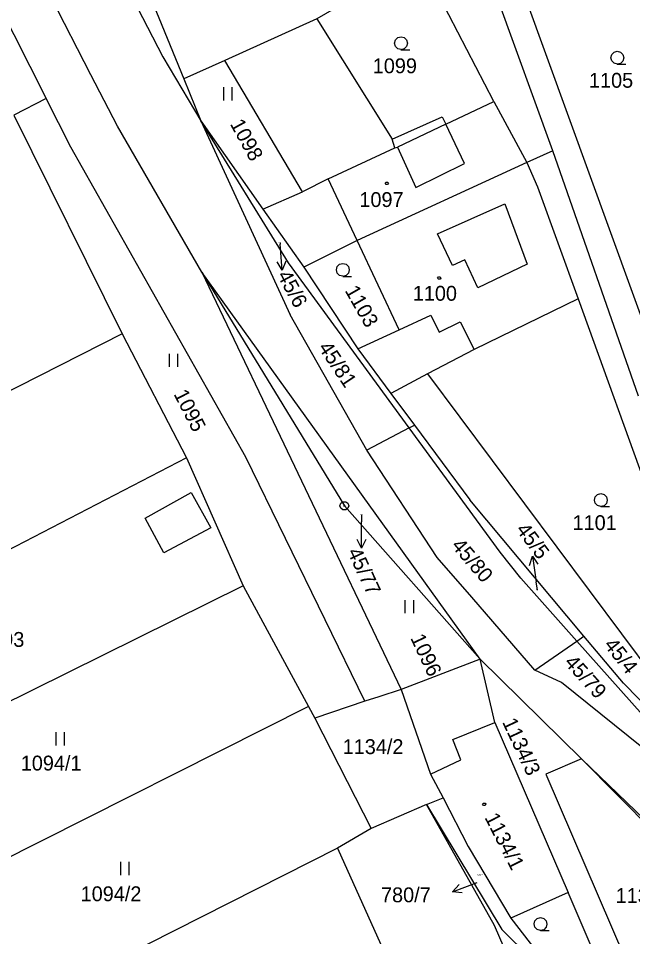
# Model space of a CAD drawing. Extents: x -609861 to -605046, y -1120287 to -1116307.
# Drawn here: x -607474 to -607403.7, y -1118936.8 to -1118831.6 of the extents above; entities that cross this region are included whole.
import ezdxf

# ---------------------------------------------------------------- set-up
doc = ezdxf.new("R2010")
doc.units = 0
for name, color, linetype in [('Vrstva 1', 7, 'Continuous'), ('Vrstva 2', 7, 'Continuous'), ('Vrstva 3', 7, 'Continuous'), ('Vrstva 4', 7, 'Continuous'), ('Vrstva 5', 7, 'Continuous'), ('Vrstva 7', 7, 'Continuous'), ('Vrstva 8', 7, 'Continuous')]:
    doc.layers.add(name, color=color, linetype=linetype)

msp = doc.modelspace()

# ---------------------------------------------------------------- linework, layer by layer
at = {"layer": 'Vrstva 1'}
for p, q in [((-607522, -1118739.83), (-607470.82, -1118840.81)), ((-607465.69, -1118838.13), (-607484.42, -1118801.47)), ((-607474.63, -1118802.61), (-607457.47, -1118836.07)), ((-607423.44, -1118808.75), (-607399.84, -1118873.88)), ((-607462, -1118821.61), (-607455.07, -1118838.59)), ((-607412.86, -1118846.8), (-607422.09, -1118821.29)), ((-607428.06, -1118824.8), (-607439.84, -1118831.72)), ((-607419.59, -1118841.15), (-607428.06, -1118824.8)), ((-607439.84, -1118831.72), (-607450.35, -1118836.46)), ((-607439.84, -1118831.72), (-607431.21, -1118845.46)), ((-607457.47, -1118836.07), (-607453.12, -1118843.37)), ((-607450.35, -1118836.46), (-607455.07, -1118838.59)), ((-607441.48, -1118851.49), (-607450.35, -1118836.46)), ((-607462.64, -1118843.98), (-607465.69, -1118838.13)), ((-607455.07, -1118838.59), (-607453.12, -1118843.37)), ((-607470.82, -1118840.81), (-607474.52, -1118842.74)), ((-607467.98, -1118846.4), (-607470.82, -1118840.81)), ((-607425.07, -1118843.76), (-607419.59, -1118841.15)), ((-607474.52, -1118842.74), (-607462.13, -1118867.75)), ((-607431.21, -1118845.46), (-607425.5, -1118842.92)), ((-607425.5, -1118842.92), (-607425.07, -1118843.76)), ((-607452.99, -1118860.7), (-607462.64, -1118843.98)), ((-607453.12, -1118843.37), (-607442.88, -1118865.6)), ((-607453.12, -1118843.37), (-607446.01, -1118853.47)), ((-607447.97, -1118881.89), (-607467.98, -1118846.4)), ((-607412.86, -1118846.8), (-607415.8, -1118848.14)), ((-607403.04, -1118874.9), (-607412.86, -1118846.8)), ((-607415.8, -1118848.14), (-607435.23, -1118857.09)), ((-607415.8, -1118848.14), (-607414.6, -1118850.94)), ((-607438.53, -1118850), (-607441.48, -1118851.49)), ((-607435.23, -1118857.09), (-607438.53, -1118850)), ((-607414.6, -1118850.94), (-607409.96, -1118863.77)), ((-607446.01, -1118853.47), (-607441.32, -1118860.12)), ((-607435.23, -1118857.09), (-607441.32, -1118860.12)), ((-607430.42, -1118867.29), (-607435.23, -1118857.09)), ((-607452.99, -1118860.7), (-607430.2, -1118908.48)), ((-607421.14, -1118904.98), (-607452.99, -1118860.7)), ((-607441.32, -1118860.12), (-607435.17, -1118869.46)), ((-607409.96, -1118863.77), (-607421.86, -1118869.56)), ((-607409.96, -1118863.77), (-607387.74, -1118925.25)), ((-607434.14, -1118881.07), (-607442.88, -1118865.6)), ((-607435.17, -1118869.46), (-607430.42, -1118867.29)), ((-607462.13, -1118867.75), (-607508.88, -1118891.55)), ((-607462.13, -1118867.75), (-607454.77, -1118881.97)), ((-607435.17, -1118869.46), (-607431.39, -1118874.57)), ((-607421.86, -1118869.56), (-607427.17, -1118872.35)), ((-607427.17, -1118872.35), (-607431.39, -1118874.57)), ((-607431.39, -1118874.57), (-607428.68, -1118878.22)), ((-607429.27, -1118878.53), (-607434.14, -1118881.07)), ((-607429.27, -1118878.53), (-607428.68, -1118878.22)), ((-607418.87, -1118892.76), (-607429.27, -1118878.53)), ((-607428.68, -1118878.22), (-607422.34, -1118886.75)), ((-607426.09, -1118893.35), (-607434.14, -1118881.07)), ((-607454.77, -1118881.97), (-607502.55, -1118906.69)), ((-607454.77, -1118881.97), (-607448.27, -1118896.59)), ((-607434.37, -1118909.82), (-607447.97, -1118881.89)), ((-607409.28, -1118902.35), (-607422.34, -1118886.75)), ((-607422.11, -1118897.89), (-607426.09, -1118893.35)), ((-607416.51, -1118895.74), (-607418.87, -1118892.76)), ((-607416.51, -1118895.74), (-607410.11, -1118902.93)), ((-607448.27, -1118896.59), (-607497.16, -1118920.8)), ((-607448.27, -1118896.59), (-607440.81, -1118910.4)), ((-607414.9, -1118906.26), (-607422.11, -1118897.89)), ((-607414.9, -1118906.26), (-607410.11, -1118902.93)), ((-607410.11, -1118902.93), (-607409.28, -1118902.35)), ((-607410.11, -1118902.93), (-607397.55, -1118917.05)), ((-607404.76, -1118907.75), (-607409.28, -1118902.35)), ((-607421.14, -1118904.98), (-607430.2, -1118908.48)), ((-607419.49, -1118912.25), (-607421.14, -1118904.98)), ((-607409.55, -1118916.39), (-607421.14, -1118904.98)), ((-607411.84, -1118907.68), (-607414.9, -1118906.26)), ((-607386.27, -1118928.26), (-607411.84, -1118907.68)), ((-607387.74, -1118925.25), (-607404.76, -1118907.75)), ((-607432.75, -1118909.3), (-607434.37, -1118909.82)), ((-607430.2, -1118908.48), (-607432.75, -1118909.3)), ((-607430.2, -1118908.48), (-607426.83, -1118918.14)), ((-607440.81, -1118910.4), (-607491.58, -1118935.98)), ((-607440.81, -1118910.4), (-607440.08, -1118911.76)), ((-607434.37, -1118909.82), (-607440.08, -1118911.76)), ((-607440.08, -1118911.76), (-607433.63, -1118924.36)), ((-607419.49, -1118912.25), (-607411.09, -1118931.7)), ((-607409.55, -1118916.39), (-607413.63, -1118918.14)), ((-607394.57, -1118931.57), (-607409.55, -1118916.39)), ((-607383.75, -1118941.37), (-607409.55, -1118916.39)), ((-607426.83, -1118918.14), (-607425.38, -1118920.85)), ((-607413.63, -1118918.14), (-607403.84, -1118940.98)), ((-607427.29, -1118921.62), (-607425.38, -1118920.85)), ((-607425.38, -1118920.85), (-607422.54, -1118926.42)), ((-607427.29, -1118921.62), (-607433.63, -1118924.36)), ((-607427.29, -1118921.62), (-607418.69, -1118935.94)), ((-607419.5, -1118935.48), (-607427.29, -1118921.62)), ((-607433.63, -1118924.36), (-607437.49, -1118926.61)), ((-607437.49, -1118926.61), (-607485.99, -1118951.18)), ((-607437.49, -1118926.61), (-607430, -1118943.21)), ((-607422.54, -1118926.42), (-607417.63, -1118934.64)), ((-607411.09, -1118931.7), (-607417.63, -1118934.64)), ((-607406.57, -1118942.19), (-607411.09, -1118931.7)), ((-607417.63, -1118934.64), (-607410.27, -1118944.15)), ((-607417.06, -1118941.19), (-607419.5, -1118935.48)), ((-607418.69, -1118935.94), (-607410.27, -1118944.15))]:
    msp.add_line(p, q, dxfattribs=at)
for points in [[(-607429.27, -1118878.53), (-607443.08, -1118859.65), (-607453.12, -1118843.37)], [(-607452.99, -1118860.7), (-607436.69, -1118887.45), (-607421.14, -1118904.98)]]:
    msp.add_lwpolyline(points, dxfattribs=at)
at = {"layer": 'Vrstva 3'}
for p, q in [((-607450.52, -1118839.54), (-607450.52, -1118841.04)), ((-607449.52, -1118841.04), (-607449.52, -1118839.54)), ((-607456.74, -1118870.05), (-607456.74, -1118871.55)), ((-607455.74, -1118871.55), (-607455.74, -1118870.05)), ((-607429.76, -1118898.23), (-607429.76, -1118899.73)), ((-607428.76, -1118899.73), (-607428.76, -1118898.23)), ((-607469.7, -1118913.37), (-607469.7, -1118914.87)), ((-607468.7, -1118914.87), (-607468.7, -1118913.37)), ((-607462.32, -1118928.21), (-607462.32, -1118929.71)), ((-607461.32, -1118929.71), (-607461.32, -1118928.21))]:
    msp.add_line(p, q, dxfattribs=at)
for points in [[(-607430.2, -1118835.23), (-607430.58, -1118835.13), (-607430.85, -1118834.86), (-607430.95, -1118834.49), (-607430.85, -1118834.12), (-607430.58, -1118833.85), (-607430.21, -1118833.75), (-607429.84, -1118833.85), (-607429.57, -1118834.12), (-607429.47, -1118834.5), (-607429.57, -1118834.88), (-607429.84, -1118835.15), (-607430.22, -1118835.25), (-607429.22, -1118835.25)], [(-607405.46, -1118836.89), (-607405.84, -1118836.79), (-607406.11, -1118836.52), (-607406.21, -1118836.15), (-607406.11, -1118835.78), (-607405.84, -1118835.51), (-607405.47, -1118835.41), (-607405.1, -1118835.51), (-607404.83, -1118835.78), (-607404.73, -1118836.16), (-607404.83, -1118836.54), (-607405.1, -1118836.81), (-607405.48, -1118836.91), (-607404.48, -1118836.91)], [(-607436.86, -1118861.17), (-607437.24, -1118861.07), (-607437.51, -1118860.8), (-607437.61, -1118860.43), (-607437.51, -1118860.06), (-607437.24, -1118859.79), (-607436.87, -1118859.69), (-607436.5, -1118859.79), (-607436.23, -1118860.06), (-607436.13, -1118860.44), (-607436.23, -1118860.82), (-607436.5, -1118861.09), (-607436.88, -1118861.19), (-607435.88, -1118861.19)], [(-607407.34, -1118887.52), (-607407.72, -1118887.42), (-607407.99, -1118887.15), (-607408.09, -1118886.78), (-607407.99, -1118886.41), (-607407.72, -1118886.14), (-607407.35, -1118886.04), (-607406.98, -1118886.14), (-607406.71, -1118886.41), (-607406.61, -1118886.79), (-607406.71, -1118887.17), (-607406.98, -1118887.44), (-607407.36, -1118887.54), (-607406.36, -1118887.54)], [(-607414.24, -1118936.04), (-607414.62, -1118935.94), (-607414.89, -1118935.67), (-607414.99, -1118935.3), (-607414.89, -1118934.93), (-607414.62, -1118934.66), (-607414.25, -1118934.56), (-607413.88, -1118934.66), (-607413.61, -1118934.93), (-607413.51, -1118935.31), (-607413.61, -1118935.69), (-607413.88, -1118935.96), (-607414.26, -1118936.06), (-607413.26, -1118936.06)]]:
    msp.add_lwpolyline(points, dxfattribs=at)
at = {"layer": 'Vrstva 4'}
for p, q in [((-607419.59, -1118841.15), (-607415.8, -1118848.14)), ((-607425.07, -1118843.76), (-607430.61, -1118846.39)), ((-607422.94, -1118848.26), (-607425.07, -1118843.76)), ((-607438.53, -1118850), (-607430.91, -1118846.45)), ((-607430.91, -1118846.45), (-607431.21, -1118845.46)), ((-607430.91, -1118846.45), (-607430.61, -1118846.39)), ((-607430.61, -1118846.39), (-607428.51, -1118850.99)), ((-607428.51, -1118850.99), (-607422.94, -1118848.26)), ((-607446.01, -1118853.47), (-607441.48, -1118851.49)), ((-607426.04, -1118856.3), (-607418.35, -1118852.86)), ((-607418.35, -1118852.86), (-607415.77, -1118859.79)), ((-607424.31, -1118859.93), (-607426.04, -1118856.3)), ((-607422.92, -1118859.28), (-607424.31, -1118859.93)), ((-607421.44, -1118862.5), (-607422.92, -1118859.28)), ((-607415.77, -1118859.79), (-607421.44, -1118862.5)), ((-607430.42, -1118867.29), (-607426.81, -1118865.61)), ((-607426.81, -1118865.61), (-607425.84, -1118867.57)), ((-607425.84, -1118867.57), (-607423.45, -1118866.4)), ((-607423.45, -1118866.4), (-607421.86, -1118869.56)), ((-607427.17, -1118872.35), (-607387.74, -1118925.25)), ((-607459.48, -1118888.85), (-607454.21, -1118885.92)), ((-607454.21, -1118885.92), (-607451.97, -1118889.96)), ((-607457.33, -1118892.82), (-607459.48, -1118888.85)), ((-607451.97, -1118889.96), (-607457.33, -1118892.82)), ((-607424.29, -1118914.18), (-607419.49, -1118912.25)), ((-607423.36, -1118916.51), (-607424.29, -1118914.18)), ((-607426.83, -1118918.14), (-607423.36, -1118916.51))]:
    msp.add_line(p, q, dxfattribs=at)
at = {"layer": 'Vrstva 5'}
for points in [[(-607431.74, -1118850.38), (-607431.65, -1118850.53), (-607431.74, -1118850.68), (-607431.92, -1118850.68), (-607432.01, -1118850.53), (-607431.92, -1118850.38)], [(-607425.75, -1118861.22), (-607425.66, -1118861.37), (-607425.75, -1118861.52), (-607425.93, -1118861.52), (-607426.02, -1118861.37), (-607425.93, -1118861.22)], [(-607420.6, -1118921.46), (-607420.51, -1118921.61), (-607420.6, -1118921.76), (-607420.78, -1118921.76), (-607420.87, -1118921.61), (-607420.78, -1118921.46)]]:
    msp.add_lwpolyline(points, close=True, dxfattribs=at)
at = {"layer": 'Vrstva 7'}
for p, q in [((-607444.05, -1118857.33), (-607444.04, -1118857.48)), ((-607443.796, -1118860.47), (-607444.04, -1118857.48)), ((-607434.73, -1118888.49), (-607434.73, -1118889.29)), ((-607434.729, -1118892.29), (-607434.73, -1118889.29)), ((-607415.182, -1118893.193), (-607414.74, -1118896.16)), ((-607414.6, -1118897.09), (-607414.74, -1118896.16)), ((-607424.313, -1118931.619), (-607421.51, -1118930.55))]:
    msp.add_line(p, q, dxfattribs=at)
for points in [[(-607443.379, -1118859.433), (-607443.796, -1118860.47), (-607444.376, -1118859.514)], [(-607434.229, -1118891.29), (-607434.729, -1118892.29), (-607435.229, -1118891.29)], [(-607415.529, -1118894.256), (-607415.182, -1118893.193), (-607414.54, -1118894.108)], [(-607423.201, -1118931.73), (-607424.313, -1118931.619), (-607423.557, -1118930.795)]]:
    msp.add_lwpolyline(points, dxfattribs=at)
at = {"layer": 'Vrstva 8'}
msp.add_line((-607436.81, -1118887.45), (-607436.57, -1118887.45), dxfattribs=at)
msp.add_lwpolyline([(-607436.54, -1118886.97), (-607436.29, -1118887.15), (-607436.19, -1118887.44), (-607436.29, -1118887.73), (-607436.54, -1118887.91), (-607436.85, -1118887.91), (-607437.1, -1118887.73), (-607437.2, -1118887.44), (-607437.1, -1118887.15), (-607436.85, -1118886.97)], close=True, dxfattribs=at)

# ---------------------------------------------------------------- texts
at = {"layer": 'Vrstva 2'}
for s, height, p in [('1099', 1.7, (-607433.447, -1118837.93)), ('1105', 1.7, (-607408.707, -1118839.59)), ('1097', 1.7, (-607434.977, -1118853.24)), ('45/6', 0.1, (-607444.214, -1118857.33)), ('1100', 1.7, (-607428.867, -1118863.97)), ('45/77', 0.1, (-607434.93, -1118888.49)), ('1101', 1.7, (-607410.587, -1118890.22)), ('45/5', 0.1, (-607414.767, -1118897.09)), ('1093', 1.7, (-607478.367, -1118903.59)), ('1134/2', 1.7, (-607436.887, -1118915.86)), ('1094/1', 1.7, (-607473.717, -1118917.74)), ('780/7', 0.2, (-607421.552, -1118929.77)), ('1094/2', 1.7, (-607466.867, -1118932.7)), ('1137', 1.7, (-607405.657, -1118932.9))]:
    msp.add_text(s, height=height, dxfattribs=at).set_placement(p)
for s, rotation, p in [('1098', 298.79749, (-607449.821, -1118843.724)), ('1103', 299.71422, (-607436.685, -1118862.801)), ('45/81', 303.66763, (-607439.741, -1118869.331)), ('1095', 297.02132, (-607456.262, -1118874.64)), ('45/80', 310.48583, (-607424.534, -1118892.053)), ('1096', 295.18786, (-607429.173, -1118902.565)), ('45/79', 311.86093, (-607411.615, -1118905.438)), ('1134/3', 295.07326, (-607418.666, -1118912.189)), ('1134/1', 297.02132, (-607420.692, -1118923.1))]:
    msp.add_text(s, height=1.7, rotation=rotation, dxfattribs=at).set_placement(p)
at = {"layer": 'Vrstva 7'}
for s, rotation, p in [('45/6', 298.28183, (-607444.422, -1118861.042)), ('45/5', 307.16267, (-607417.134, -1118890.189)), ('45/77', 294.95867, (-607436.385, -1118892.708)), ('45/4', 308.48048, (-607407.077, -1118903.395))]:
    msp.add_text(s, height=1.7, rotation=rotation, dxfattribs=at).set_placement(p)
msp.add_text('780/7', height=1.7, dxfattribs=at).set_placement((-607432.501, -1118932.82))

doc.saveas('drawing.dxf')
